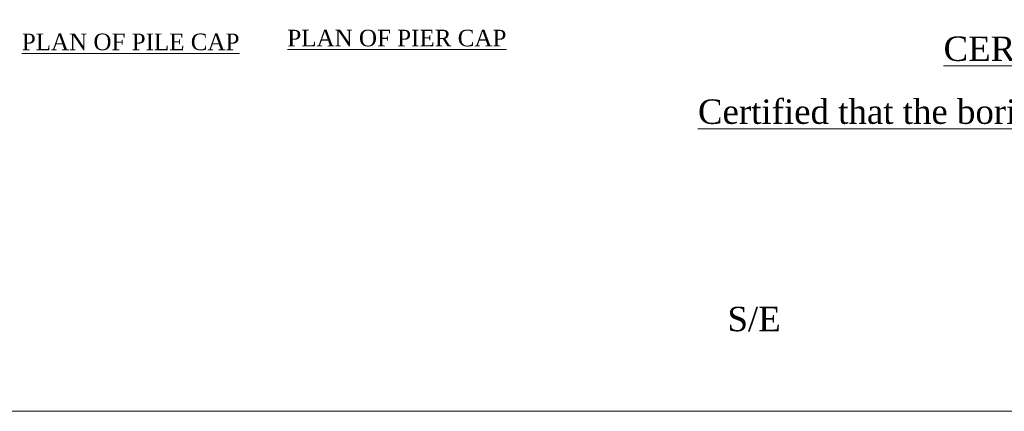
# Model space of a CAD drawing. Header units: millimetres. Extents: x -20950785 to 389010297, y -11535949 to 14056629.
# Tile 382 of 654: x 15363342 to 15440584, y -1810750 to -1780063. Entities that reach past the tile are written whole.
import ezdxf

# ---------------------------------------------------------------- set-up
doc = ezdxf.new("R2010")
doc.units = ezdxf.units.MM
doc.header["$LTSCALE"] = 60
doc.header["$MEASUREMENT"] = 0
doc.layers.add('TEXT', color=7, linetype='Continuous')
doc.styles.add('style1', font='txt.shx', dxfattribs={"height": 1})

msp = doc.modelspace()

# ---------------------------------------------------------------- linework, layer by layer
at = {"color": 7, "linetype": 'Continuous', "lineweight": 9, "ltscale": 2}
msp.add_lwpolyline([(15316256, -1630208), (15610433.5, -1630208), (15610433.5, -1810750), (15316256, -1810750)], close=True, dxfattribs=at)

# ---------------------------------------------------------------- texts
at = {"linetype": 'Continuous', "lineweight": 9, "insert": (15435817.12, -1781378.61), "char_height": 1915.1515, "attachment_point": 1}
msp.add_mtext('{\\fTimes New Roman|b0|i0|c0|p18;\\LCERTIFICATE}', dxfattribs=at)
at = {"linetype": 'Continuous', "lineweight": 9, "insert": (15409101.88, -1786309.28), "char_height": 1915.15152, "width": 72153.3279, "attachment_point": 1}
msp.add_mtext('\\pi7448.80773;{\\fTimes New Roman|b0|i0|c0|p18;\\LCertified that the boring details  shown are correct.}', dxfattribs=at)
at = {"linetype": 'Continuous', "lineweight": 9, "insert": (15418866.73, -1802558.84), "char_height": 2118.0044, "attachment_point": 1, "style": 'style1'}
msp.add_mtext('{\\fTimes New Roman|b0|i0|c0|p18;\\H0.90422x;S/E \\H1.10592x;                      }', dxfattribs=at)
at = {"layer": 'TEXT', "linetype": 'Continuous', "lineweight": 9, "char_height": 1300, "width": 16872.5456, "attachment_point": 1}
for s, insert in [('{\\fTimes New Roman|b0|i0|c0|p18;\\LPLAN OF PILE CAP}', (15363508.63, -1781150.54)), ('{\\fTimes New Roman|b0|i0|c0|p18;\\LPLAN OF PIER CAP}', (15384338.53, -1780848.12))]:
    msp.add_mtext(s, dxfattribs=dict(at, insert=insert))

doc.saveas('drawing.dxf')
